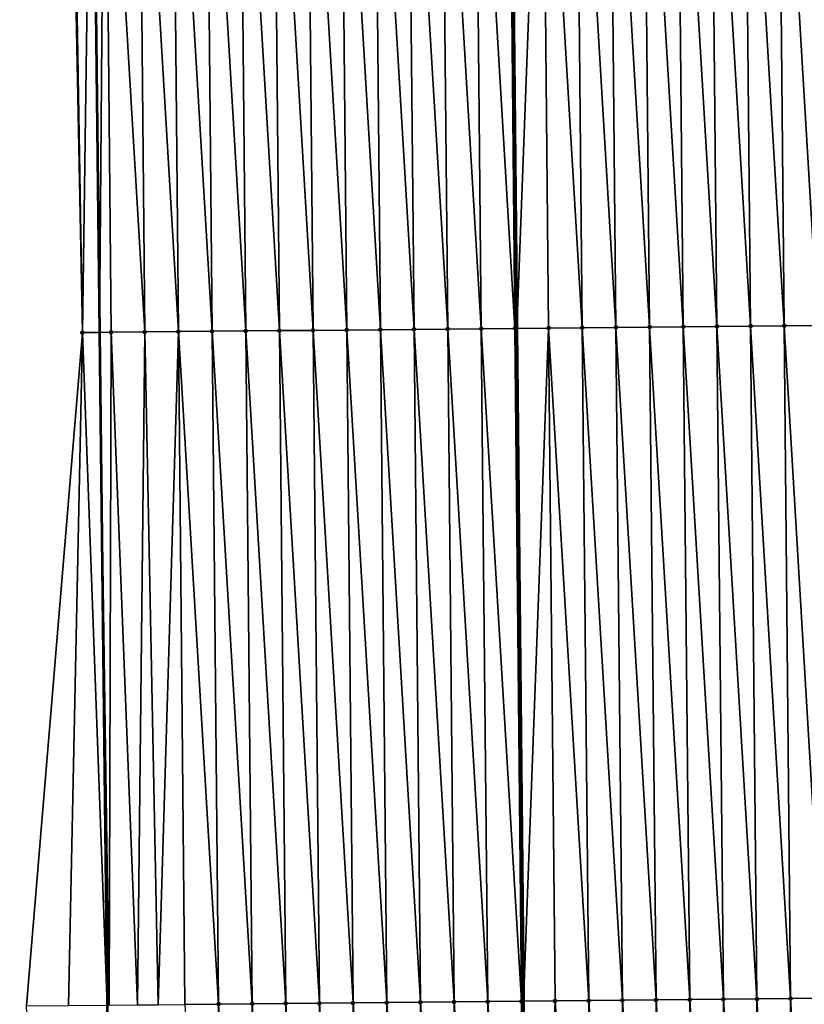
# Model space of a CAD drawing. Header units: feet. Extents: x 2007189 to 2022806, y 818621 to 837694.
# Tile 493 of 656: x 2011327 to 2011350, y 831427 to 831456. Entities that reach past the tile are written whole.
import ezdxf

# ---------------------------------------------------------------- set-up
doc = ezdxf.new("R2010")
doc.units = ezdxf.units.FT
doc.header["$MEASUREMENT"] = 0
for name, color, linetype, lineweight in [('EP_Travel Lane', 172, 'Continuous', 53), ('Road Shots', 141, 'Continuous', 100), ('Road X-Section', 40, 'Continuous', 13), ('STRIPING', 60, 'Continuous', 53)]:
    doc.layers.add(name, color=color, linetype=linetype, lineweight=lineweight)
doc.layers.add('I-77-MM17-21_SB-Surface-Border', color=7, linetype='Continuous')
doc.layers.add('I-77-MM17-21_SB-Surface-TIN', color=7, linetype='Continuous')

msp = doc.modelspace()

# ---------------------------------------------------------------- linework, layer by layer
at = {"layer": 'EP_Travel Lane'}
msp.add_polyline3d([(2011327.944297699, 831586.8183345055, 327.6661161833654), (2011328.126452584, 831566.8205162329, 327.9006960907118), (2011328.308612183, 831546.8221804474, 328.0845052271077), (2011328.490770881, 831526.8239435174, 328.2780125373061), (2011328.672935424, 831506.825064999, 328.4085765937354), (2011328.855096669, 831486.8265484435, 328.5746510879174), (2011329.037259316, 831466.8278780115, 328.7256295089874), (2011329.257153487, 831446.8234530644, 328.8685306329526), (2011329.487656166, 831426.8250284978, 328.9868257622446), (2011329.718158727, 831406.8266142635, 329.108197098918), (2011329.948662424, 831386.8281013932, 329.2004329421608), (2011330.17916594, 831366.8296041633, 329.2973096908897), (2011330.409670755, 831346.8309944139, 329.3610197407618), (2011330.640175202, 831326.8324164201, 329.4341203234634), (2011330.870680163, 831306.8337939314, 329.4940447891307), (2011331.101186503, 831286.8350517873, 329.518729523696), (2011331.331692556, 831266.8363344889, 329.5507077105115), (2011331.538266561, 831246.7981799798, 329.5738523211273), (2011331.737566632, 831226.7991229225, 329.5678796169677), (2011331.936866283, 831206.8001080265, 329.5410662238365), (2011332.136166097, 831186.8010767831, 329.5223725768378)], dxfattribs=at)
at = {"layer": 'I-77-MM17-21_SB-Surface-Border', "color": 3, "linetype": 'Continuous', "lineweight": -3}
msp.add_polyline3d([(2011331.28316584, 831206.7926658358, 329.5259380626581), (2011331.552098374, 831226.7970140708, 329.5622705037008), (2011331.531028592, 831246.798097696, 329.5736259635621), (2011330.554958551, 831266.8288358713, 329.5262219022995), (2011330.383664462, 831286.8281226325, 329.4954712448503), (2011329.143786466, 831306.8171089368, 329.4356292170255), (2011328.931269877, 831326.8159868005, 329.4003579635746), (2011327.946423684, 831346.807201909, 329.2797668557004), (2011328.79595396, 831366.8162801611, 329.2624239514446), (2011328.207614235, 831386.8113098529, 329.1504432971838), (2011328.038348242, 831406.8104033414, 329.0570238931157), (2011327.095540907, 831426.8019215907, 328.9074877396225), (2011328.755736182, 831446.8186129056, 328.8528842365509), (2011328.363323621, 831466.8215155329, 328.70400453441), (2011328.100846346, 831486.8194351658, 328.5511781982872), (2011327.81633686, 831506.8170085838, 328.3840865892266), (2011326.890605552, 831526.8088391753, 328.2269090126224), (2011327.4484215, 831546.8141077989, 328.0616342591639), (2011327.996541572, 831566.8192973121, 327.8972672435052), (2011327.583971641, 831586.8149556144, 327.6567974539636)], dxfattribs=at)
at = {"layer": 'I-77-MM17-21_SB-Surface-TIN', "color": 128, "linetype": 'Continuous', "lineweight": -3}
for points in [[(2011344.606242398, 831446.9711044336, 329.1963788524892), (2011344.417226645, 831466.9716633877, 329.0804742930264), (2011343.417270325, 831466.9623138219, 329.0572954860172)], [(2011345.606196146, 831446.9807225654, 329.2174496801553), (2011345.41718298, 831466.9810112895, 329.1034898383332), (2011344.417226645, 831466.9716633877, 329.0804742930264)], [(2011344.606242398, 831446.9711044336, 329.1963788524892), (2011345.606196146, 831446.9807225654, 329.2174496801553), (2011344.417226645, 831466.9716633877, 329.0804742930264)], [(2011346.606149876, 831446.9903424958, 329.2390506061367), (2011346.417139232, 831466.9903683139, 329.127400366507), (2011345.41718298, 831466.9810112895, 329.1034898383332)], [(2011345.606196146, 831446.9807225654, 329.2174496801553), (2011346.606149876, 831446.9903424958, 329.2390506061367), (2011345.41718298, 831466.9810112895, 329.1034898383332)], [(2011347.606103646, 831446.9999582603, 329.2594236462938), (2011347.417095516, 831466.9997217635, 329.1509601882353), (2011346.417139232, 831466.9903683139, 329.127400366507)], [(2011346.606149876, 831446.9903424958, 329.2390506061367), (2011347.606103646, 831446.9999582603, 329.2594236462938), (2011346.417139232, 831466.9903683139, 329.127400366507)], [(2011348.60605747, 831447.009568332, 329.2781187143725), (2011348.417051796, 831467.009075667, 329.1745645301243), (2011347.417095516, 831466.9997217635, 329.1509601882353)], [(2011347.606103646, 831446.9999582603, 329.2594236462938), (2011348.60605747, 831447.009568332, 329.2781187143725), (2011347.417095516, 831466.9997217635, 329.1509601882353)], [(2011349.606011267, 831447.0191812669, 329.2976577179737), (2011349.417007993, 831467.0184387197, 329.1990664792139), (2011348.417051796, 831467.009075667, 329.1745645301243)], [(2011348.60605747, 831447.009568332, 329.2781187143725), (2011349.606011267, 831447.0191812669, 329.2976577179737), (2011348.417051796, 831467.009075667, 329.1745645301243)], [(2011350.605964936, 831447.0288075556, 329.3211328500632), (2011350.416964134, 831467.0278078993, 329.2241694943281), (2011349.417007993, 831467.0184387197, 329.1990664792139)], [(2011349.606011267, 831447.0191812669, 329.2976577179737), (2011350.605964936, 831447.0288075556, 329.3211328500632), (2011349.417007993, 831467.0184387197, 329.1990664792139)], [(2011328.755736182, 831446.8186129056, 328.8528842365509), (2011328.417925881, 831466.8220317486, 328.7058279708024), (2011328.363323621, 831466.8215155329, 328.70400453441)], [(2011328.755736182, 831446.8186129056, 328.8528842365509), (2011329.037259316, 831466.8278780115, 328.7256295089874), (2011328.417925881, 831466.8220317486, 328.7058279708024)], [(2011328.755736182, 831446.8186129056, 328.8528842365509), (2011329.257153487, 831446.8234530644, 328.8685306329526), (2011329.037259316, 831466.8278780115, 328.7256295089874)], [(2011329.417881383, 831466.8314709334, 328.7377988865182), (2011329.037259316, 831466.8278780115, 328.7256295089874), (2011329.257153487, 831446.8234530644, 328.8685306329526)], [(2011329.606936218, 831446.8268295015, 328.8794453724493), (2011329.417881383, 831466.8314709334, 328.7377988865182), (2011329.257153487, 831446.8234530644, 328.8685306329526)], [(2011330.606889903, 831446.8364541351, 328.902432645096), (2011330.417837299, 831466.8408648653, 328.7653302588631), (2011329.417881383, 831466.8314709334, 328.7377988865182)], [(2011330.606889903, 831446.8364541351, 328.902432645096), (2011329.417881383, 831466.8314709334, 328.7377988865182), (2011329.606936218, 831446.8268295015, 328.8794453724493)], [(2011331.606843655, 831446.8460717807, 328.9233601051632), (2011331.417793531, 831466.8502240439, 328.7894521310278), (2011330.417837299, 831466.8408648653, 328.7653302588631)], [(2011330.606889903, 831446.8364541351, 328.902432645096), (2011331.606843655, 831446.8460717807, 328.9233601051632), (2011330.417837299, 831466.8408648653, 328.7653302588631)], [(2011332.606797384, 831446.8556918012, 328.9449876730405), (2011332.417749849, 831466.8595738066, 328.8126502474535), (2011331.417793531, 831466.8502240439, 328.7894521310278)], [(2011331.606843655, 831446.8460717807, 328.9233601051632), (2011332.606797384, 831446.8556918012, 328.9449876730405), (2011331.417793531, 831466.8502240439, 328.7894521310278)], [(2011333.60675113, 831446.86531012, 328.9661136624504), (2011333.41770627, 831466.8689122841, 328.8347412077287), (2011332.417749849, 831466.8595738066, 328.8126502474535)], [(2011332.606797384, 831446.8556918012, 328.9449876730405), (2011333.60675113, 831446.86531012, 328.9661136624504), (2011332.417749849, 831466.8595738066, 328.8126502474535)], [(2011334.606704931, 831446.8749225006, 328.9854892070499), (2011334.417662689, 831466.8782509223, 328.8568479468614), (2011333.41770627, 831466.8689122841, 328.8347412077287)], [(2011333.60675113, 831446.86531012, 328.9661136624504), (2011334.606704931, 831446.8749225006, 328.9854892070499), (2011333.41770627, 831466.8689122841, 328.8347412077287)], [(2011335.606658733, 831446.8845350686, 329.0049200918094), (2011335.417619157, 831466.8875842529, 328.8784339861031), (2011334.417662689, 831466.8782509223, 328.8568479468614)], [(2011334.606704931, 831446.8749225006, 328.9854892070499), (2011335.606658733, 831446.8845350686, 329.0049200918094), (2011334.417662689, 831466.8782509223, 328.8568479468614)], [(2011336.606612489, 831446.8941522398, 329.0257077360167), (2011336.417575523, 831466.8969286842, 328.9011090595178), (2011335.417619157, 831466.8875842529, 328.8784339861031)], [(2011335.606658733, 831446.8845350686, 329.0049200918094), (2011336.606612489, 831446.8941522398, 329.0257077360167), (2011335.417619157, 831466.8875842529, 328.8784339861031)], [(2011337.60656619, 831446.9037751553, 329.0481886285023), (2011337.41753175, 831466.9062884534, 328.9252888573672), (2011336.417575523, 831466.8969286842, 328.9011090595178)], [(2011336.606612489, 831446.8941522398, 329.0257077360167), (2011337.60656619, 831446.9037751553, 329.0481886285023), (2011336.417575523, 831466.8969286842, 328.9011090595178)], [(2011338.606519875, 831446.9133998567, 329.0711958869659), (2011338.417487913, 831466.9156552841, 328.9501614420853), (2011337.41753175, 831466.9062884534, 328.9252888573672)], [(2011337.60656619, 831446.9037751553, 329.0481886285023), (2011338.606519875, 831446.9133998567, 329.0711958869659), (2011337.41753175, 831466.9062884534, 328.9252888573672)], [(2011339.606473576, 831446.9230227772, 329.0936782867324), (2011339.417444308, 831466.9249965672, 328.9725276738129), (2011338.417487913, 831466.9156552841, 328.9501614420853)], [(2011338.606519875, 831446.9133998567, 329.0711958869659), (2011339.606473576, 831446.9230227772, 329.0936782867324), (2011338.417487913, 831466.9156552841, 328.9501614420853)], [(2011340.60642735, 831446.9326380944, 329.1139194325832), (2011340.417400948, 831466.9343109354, 328.9922533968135), (2011339.417444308, 831466.9249965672, 328.9725276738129)], [(2011339.606473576, 831446.9230227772, 329.0936782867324), (2011340.60642735, 831446.9326380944, 329.1139194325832), (2011339.417444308, 831466.9249965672, 328.9725276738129)], [(2011341.606381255, 831446.9422397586, 329.1301363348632), (2011341.417357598, 831466.9436242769, 329.011878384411), (2011340.417400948, 831466.9343109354, 328.9922533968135)], [(2011340.60642735, 831446.9326380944, 329.1139194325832), (2011341.606381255, 831446.9422397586, 329.1301363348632), (2011340.417400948, 831466.9343109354, 328.9922533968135)], [(2011341.606381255, 831446.9422397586, 329.1301363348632), (2011341.465223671, 831466.9440714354, 329.0129498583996), (2011341.417357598, 831466.9436242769, 329.011878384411)], [(2011342.417313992, 831466.9529657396, 329.0342622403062), (2011341.465223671, 831466.9440714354, 329.0129498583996), (2011341.66098343, 831446.9427648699, 329.1312622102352)], [(2011341.606381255, 831446.9422397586, 329.1301363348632), (2011341.66098343, 831446.9427648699, 329.1312622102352), (2011341.465223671, 831466.9440714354, 329.0129498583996)], [(2011342.606335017, 831446.9518563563, 329.1507549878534), (2011342.417313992, 831466.9529657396, 329.0342622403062), (2011341.66098343, 831446.9427648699, 329.1312622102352)], [(2011343.606288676, 831446.9614837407, 329.1745530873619), (2011343.417270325, 831466.9623138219, 329.0572954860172), (2011342.417313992, 831466.9529657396, 329.0342622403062)], [(2011342.606335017, 831446.9518563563, 329.1507549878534), (2011343.606288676, 831446.9614837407, 329.1745530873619), (2011342.417313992, 831466.9529657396, 329.0342622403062)], [(2011343.606288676, 831446.9614837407, 329.1745530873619), (2011344.606242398, 831446.9711044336, 329.1963788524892), (2011343.417270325, 831466.9623138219, 329.0572954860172)], [(2011328.343933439, 831426.8139726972, 328.9465694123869), (2011328.755736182, 831446.8186129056, 328.8528842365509), (2011327.095540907, 831426.8019215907, 328.9074877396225)], [(2011328.343933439, 831426.8139726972, 328.9465694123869), (2011329.487656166, 831426.8250284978, 328.9868257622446), (2011328.755736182, 831446.8186129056, 328.8528842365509)], [(2011328.755736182, 831446.8186129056, 328.8528842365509), (2011329.487656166, 831426.8250284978, 328.9868257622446), (2011329.257153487, 831446.8234530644, 328.8685306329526)], [(2011329.54681151, 831426.8256003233, 328.9889078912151), (2011329.606936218, 831446.8268295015, 328.8794453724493), (2011329.257153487, 831446.8234530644, 328.8685306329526)], [(2011329.54681151, 831426.8256003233, 328.9889078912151), (2011329.257153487, 831446.8234530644, 328.8685306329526), (2011329.487656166, 831426.8250284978, 328.9868257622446)], [(2011329.54681151, 831426.8256003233, 328.9889078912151), (2011330.392077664, 831426.833720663, 329.0037961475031), (2011329.606936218, 831446.8268295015, 328.8794453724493)], [(2011330.392077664, 831426.833720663, 329.0037961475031), (2011330.606889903, 831446.8364541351, 328.902432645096), (2011329.606936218, 831446.8268295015, 328.8794453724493)], [(2011330.392077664, 831426.833720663, 329.0037961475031), (2011331.001542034, 831426.8395796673, 329.0157027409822), (2011330.606889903, 831446.8364541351, 328.902432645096)], [(2011331.001542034, 831426.8395796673, 329.0157027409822), (2011331.606843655, 831446.8460717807, 328.9233601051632), (2011330.606889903, 831446.8364541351, 328.902432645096)], [(2011331.001542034, 831426.8395796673, 329.0157027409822), (2011331.797774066, 831426.8472502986, 329.0360212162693), (2011331.606843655, 831446.8460717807, 328.9233601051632)], [(2011332.797727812, 831426.8568686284, 329.0571504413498), (2011332.606797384, 831446.8556918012, 328.9449876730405), (2011331.606843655, 831446.8460717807, 328.9233601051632)], [(2011331.797774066, 831426.8472502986, 329.0360212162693), (2011332.797727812, 831426.8568686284, 329.0571504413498), (2011331.606843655, 831446.8460717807, 328.9233601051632)], [(2011333.797681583, 831426.8664842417, 329.0774789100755), (2011333.60675113, 831446.86531012, 328.9661136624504), (2011332.606797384, 831446.8556918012, 328.9449876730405)], [(2011332.797727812, 831426.8568686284, 329.0571504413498), (2011333.797681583, 831426.8664842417, 329.0774789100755), (2011332.606797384, 831446.8556918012, 328.9449876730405)], [(2011334.797635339, 831426.8761013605, 329.0982511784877), (2011334.606704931, 831446.8749225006, 328.9854892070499), (2011333.60675113, 831446.86531012, 328.9661136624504)], [(2011333.797681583, 831426.8664842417, 329.0774789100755), (2011334.797635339, 831426.8761013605, 329.0982511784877), (2011333.60675113, 831446.86531012, 328.9661136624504)], [(2011335.797589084, 831426.8857197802, 329.1194068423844), (2011335.606658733, 831446.8845350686, 329.0049200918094), (2011334.606704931, 831446.8749225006, 328.9854892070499)], [(2011334.797635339, 831426.8761013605, 329.0982511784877), (2011335.797589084, 831426.8857197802, 329.1194068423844), (2011334.606704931, 831446.8749225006, 328.9854892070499)], [(2011336.797542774, 831426.8953438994, 329.1422424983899), (2011336.606612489, 831446.8941522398, 329.0257077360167), (2011335.606658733, 831446.8845350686, 329.0049200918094)], [(2011335.797589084, 831426.8857197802, 329.1194068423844), (2011336.797542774, 831426.8953438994, 329.1422424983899), (2011335.606658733, 831446.8845350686, 329.0049200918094)], [(2011337.797496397, 831426.9049750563, 329.1671526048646), (2011337.60656619, 831446.9037751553, 329.0481886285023), (2011336.606612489, 831446.8941522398, 329.0257077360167)], [(2011336.797542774, 831426.8953438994, 329.1422424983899), (2011337.797496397, 831426.9049750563, 329.1671526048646), (2011336.606612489, 831446.8941522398, 329.0257077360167)], [(2011338.797449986, 831426.9146097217, 329.1930968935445), (2011338.606519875, 831446.9133998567, 329.0711958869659), (2011337.60656619, 831446.9037751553, 329.0481886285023)], [(2011337.797496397, 831426.9049750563, 329.1671526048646), (2011338.797449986, 831426.9146097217, 329.1930968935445), (2011337.60656619, 831446.9037751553, 329.0481886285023)], [(2011339.797403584, 831426.9242435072, 329.2187817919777), (2011339.606473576, 831446.9230227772, 329.0936782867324), (2011338.606519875, 831446.9133998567, 329.0711958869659)], [(2011338.797449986, 831426.9146097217, 329.1930968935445), (2011339.797403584, 831426.9242435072, 329.2187817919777), (2011338.606519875, 831446.9133998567, 329.0711958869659)], [(2011340.797357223, 831426.9338729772, 329.2431946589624), (2011340.60642735, 831446.9326380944, 329.1139194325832), (2011339.606473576, 831446.9230227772, 329.0936782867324)], [(2011339.797403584, 831426.9242435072, 329.2187817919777), (2011340.797357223, 831426.9338729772, 329.2431946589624), (2011339.606473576, 831446.9230227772, 329.0936782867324)], [(2011341.797311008, 831426.9434871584, 329.263101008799), (2011341.606381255, 831446.9422397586, 329.1301363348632), (2011340.60642735, 831446.9326380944, 329.1139194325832)], [(2011340.797357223, 831426.9338729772, 329.2431946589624), (2011341.797311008, 831426.9434871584, 329.263101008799), (2011340.60642735, 831446.9326380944, 329.1139194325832)], [(2011341.797311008, 831426.9434871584, 329.263101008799), (2011341.66098343, 831446.9427648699, 329.1312622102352), (2011341.606381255, 831446.9422397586, 329.1301363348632)], [(2011342.606335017, 831446.9518563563, 329.1507549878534), (2011341.66098343, 831446.9427648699, 329.1312622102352), (2011341.858705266, 831426.9440762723, 329.2639787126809)], [(2011341.797311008, 831426.9434871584, 329.263101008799), (2011341.858705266, 831426.9440762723, 329.2639787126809), (2011341.66098343, 831446.9427648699, 329.1312622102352)], [(2011342.797264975, 831426.9530823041, 329.2773965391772), (2011342.606335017, 831446.9518563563, 329.1507549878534), (2011341.858705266, 831426.9440762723, 329.2639787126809)], [(2011343.797218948, 831426.9626767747, 329.2914929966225), (2011343.606288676, 831446.9614837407, 329.1745530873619), (2011342.606335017, 831446.9518563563, 329.1507549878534)], [(2011342.797264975, 831426.9530823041, 329.2773965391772), (2011343.797218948, 831426.9626767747, 329.2914929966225), (2011342.606335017, 831446.9518563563, 329.1507549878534)], [(2011344.797172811, 831426.972282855, 329.3090115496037), (2011344.606242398, 831446.9711044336, 329.1963788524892), (2011343.606288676, 831446.9614837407, 329.1745530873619)], [(2011343.797218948, 831426.9626767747, 329.2914929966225), (2011344.797172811, 831426.972282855, 329.3090115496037), (2011343.606288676, 831446.9614837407, 329.1745530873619)], [(2011345.797126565, 831426.9819002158, 329.3298551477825), (2011345.606196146, 831446.9807225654, 329.2174496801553), (2011344.606242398, 831446.9711044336, 329.1963788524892)], [(2011344.797172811, 831426.972282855, 329.3090115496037), (2011345.797126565, 831426.9819002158, 329.3298551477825), (2011344.606242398, 831446.9711044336, 329.1963788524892)], [(2011346.797080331, 831426.9915163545, 329.3503384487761), (2011346.606149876, 831446.9903424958, 329.2390506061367), (2011345.606196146, 831446.9807225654, 329.2174496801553)], [(2011345.797126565, 831426.9819002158, 329.3298551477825), (2011346.797080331, 831426.9915163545, 329.3503384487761), (2011345.606196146, 831446.9807225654, 329.2174496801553)], [(2011347.797034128, 831427.0011293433, 329.3698933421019), (2011347.606103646, 831446.9999582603, 329.2594236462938), (2011346.606149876, 831446.9903424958, 329.2390506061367)], [(2011346.797080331, 831426.9915163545, 329.3503384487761), (2011347.797034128, 831427.0011293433, 329.3698933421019), (2011346.606149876, 831446.9903424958, 329.2390506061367)], [(2011348.796987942, 831427.0107404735, 329.3889004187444), (2011348.60605747, 831447.009568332, 329.2781187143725), (2011347.606103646, 831446.9999582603, 329.2594236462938)], [(2011347.797034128, 831427.0011293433, 329.3698933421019), (2011348.796987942, 831427.0107404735, 329.3889004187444), (2011347.606103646, 831446.9999582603, 329.2594236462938)], [(2011349.796941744, 831427.020352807, 329.408262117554), (2011349.606011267, 831447.0191812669, 329.2976577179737), (2011348.60605747, 831447.009568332, 329.2781187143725)], [(2011348.796987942, 831427.0107404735, 329.3889004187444), (2011349.796941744, 831427.020352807, 329.408262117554), (2011348.60605747, 831447.009568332, 329.2781187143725)], [(2011350.796895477, 831427.0299724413, 329.429775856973), (2011350.605964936, 831447.0288075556, 329.3211328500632), (2011349.606011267, 831447.0191812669, 329.2976577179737)], [(2011349.796941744, 831427.020352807, 329.408262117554), (2011350.796895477, 831427.0299724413, 329.429775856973), (2011349.606011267, 831447.0191812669, 329.2976577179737)], [(2011334.988565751, 831406.8772798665, 329.210932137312), (2011334.797635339, 831426.8761013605, 329.0982511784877), (2011333.797681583, 831426.8664842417, 329.0774789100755)], [(2011335.988519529, 831406.886894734, 329.2310394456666), (2011335.797589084, 831426.8857197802, 329.1194068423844), (2011334.797635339, 831426.8761013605, 329.0982511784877)], [(2011334.988565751, 831406.8772798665, 329.210932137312), (2011335.988519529, 831406.886894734, 329.2310394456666), (2011334.797635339, 831426.8761013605, 329.0982511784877)], [(2011336.988473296, 831406.8965107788, 329.2514937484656), (2011336.797542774, 831426.8953438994, 329.1422424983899), (2011335.797589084, 831426.8857197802, 329.1194068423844)], [(2011335.988519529, 831406.886894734, 329.2310394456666), (2011336.988473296, 831406.8965107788, 329.2514937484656), (2011335.797589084, 831426.8857197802, 329.1194068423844)], [(2011337.988427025, 831406.9061307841, 329.2731154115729), (2011337.797496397, 831426.9049750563, 329.1671526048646), (2011336.797542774, 831426.8953438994, 329.1422424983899)], [(2011336.988473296, 831406.8965107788, 329.2514937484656), (2011337.988427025, 831406.9061307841, 329.2731154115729), (2011336.797542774, 831426.8953438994, 329.1422424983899)], [(2011338.988380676, 831406.9157590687, 329.2971775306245), (2011338.797449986, 831426.9146097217, 329.1930968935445), (2011337.797496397, 831426.9049750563, 329.1671526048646)], [(2011337.988427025, 831406.9061307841, 329.2731154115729), (2011338.988380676, 831406.9157590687, 329.2971775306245), (2011337.797496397, 831426.9049750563, 329.1671526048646)], [(2011339.988334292, 831406.9253909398, 329.3222967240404), (2011339.797403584, 831426.9242435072, 329.2187817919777), (2011338.797449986, 831426.9146097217, 329.1930968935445)], [(2011338.988380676, 831406.9157590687, 329.2971775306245), (2011339.988334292, 831406.9253909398, 329.3222967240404), (2011338.797449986, 831426.9146097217, 329.1930968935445)], [(2011340.988287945, 831406.9350189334, 329.3462730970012), (2011340.797357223, 831426.9338729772, 329.2431946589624), (2011339.797403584, 831426.9242435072, 329.2187817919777)], [(2011339.988334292, 831406.9253909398, 329.3222967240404), (2011340.988287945, 831406.9350189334, 329.3462730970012), (2011339.797403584, 831426.9242435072, 329.2187817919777)], [(2011341.988241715, 831406.944634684, 329.3666406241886), (2011341.797311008, 831426.9434871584, 329.263101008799), (2011340.797357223, 831426.9338729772, 329.2431946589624)], [(2011340.988287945, 831406.9350189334, 329.3462730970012), (2011341.988241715, 831406.944634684, 329.3666406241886), (2011340.797357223, 831426.9338729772, 329.2431946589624)], [(2011341.988241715, 831406.944634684, 329.3666406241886), (2011341.858705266, 831426.9440762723, 329.2639787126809), (2011341.797311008, 831426.9434871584, 329.263101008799)], [(2011342.797264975, 831426.9530823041, 329.2773965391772), (2011341.858705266, 831426.9440762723, 329.2639787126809), (2011342.056428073, 831406.9452893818, 329.3677361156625)], [(2011341.988241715, 831406.944634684, 329.3666406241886), (2011342.056428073, 831406.9452893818, 329.3677361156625), (2011341.858705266, 831426.9440762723, 329.2639787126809)], [(2011342.988195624, 831406.9542358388, 329.3827060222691), (2011342.797264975, 831426.9530823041, 329.2773965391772), (2011342.056428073, 831406.9452893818, 329.3677361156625)], [(2011343.988149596, 831406.9638304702, 329.3968485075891), (2011343.797218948, 831426.9626767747, 329.2914929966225), (2011342.797264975, 831426.9530823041, 329.2773965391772)], [(2011342.988195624, 831406.9542358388, 329.3827060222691), (2011343.988149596, 831406.9638304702, 329.3968485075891), (2011342.797264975, 831426.9530823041, 329.2773965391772)], [(2011344.988103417, 831406.9734409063, 329.4156495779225), (2011344.797172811, 831426.972282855, 329.3090115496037), (2011343.797218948, 831426.9626767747, 329.2914929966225)], [(2011343.988149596, 831406.9638304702, 329.3968485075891), (2011344.988103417, 831406.9734409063, 329.4156495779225), (2011343.797218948, 831426.9626767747, 329.2914929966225)], [(2011345.988057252, 831406.9830498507, 329.4340109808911), (2011345.797126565, 831426.9819002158, 329.3298551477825), (2011344.797172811, 831426.972282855, 329.3090115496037)], [(2011344.988103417, 831406.9734409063, 329.4156495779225), (2011345.988057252, 831406.9830498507, 329.4340109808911), (2011344.797172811, 831426.972282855, 329.3090115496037)], [(2011346.988011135, 831406.9926537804, 329.4508942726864), (2011346.797080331, 831426.9915163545, 329.3503384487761), (2011345.797126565, 831426.9819002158, 329.3298551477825)], [(2011345.988057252, 831406.9830498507, 329.4340109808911), (2011346.988011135, 831406.9926537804, 329.4508942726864), (2011345.797126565, 831426.9819002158, 329.3298551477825)], [(2011347.987965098, 831407.0022492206, 329.4652751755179), (2011347.797034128, 831427.0011293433, 329.3698933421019), (2011346.797080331, 831426.9915163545, 329.3503384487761)], [(2011346.988011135, 831406.9926537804, 329.4508942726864), (2011347.987965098, 831407.0022492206, 329.4652751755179), (2011346.797080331, 831426.9915163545, 329.3503384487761)], [(2011348.987919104, 831407.0118402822, 329.4783654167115), (2011348.796987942, 831427.0107404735, 329.3889004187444), (2011347.797034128, 831427.0011293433, 329.3698933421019)], [(2011347.987965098, 831407.0022492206, 329.4652751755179), (2011348.987919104, 831407.0118402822, 329.4783654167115), (2011347.797034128, 831427.0011293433, 329.3698933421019)], [(2011349.987873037, 831407.0214389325, 329.4936925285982), (2011349.796941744, 831427.020352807, 329.408262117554), (2011348.796987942, 831427.0107404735, 329.3889004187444)], [(2011348.987919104, 831407.0118402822, 329.4783654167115), (2011349.987873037, 831407.0214389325, 329.4936925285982), (2011348.796987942, 831427.0107404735, 329.3889004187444)], [(2011350.98782694, 831407.0310407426, 329.5099510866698), (2011350.796895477, 831427.0299724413, 329.429775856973), (2011349.796941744, 831427.020352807, 329.408262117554)], [(2011349.987873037, 831407.0214389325, 329.4936925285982), (2011350.98782694, 831407.0310407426, 329.5099510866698), (2011349.796941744, 831427.020352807, 329.408262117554)], [(2011332.988658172, 831406.8580523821, 329.1713809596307), (2011332.797727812, 831426.8568686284, 329.0571504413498), (2011331.797774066, 831426.8472502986, 329.0360212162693)], [(2011333.988611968, 831406.8676654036, 329.190944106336), (2011333.797681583, 831426.8664842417, 329.0774789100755), (2011332.797727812, 831426.8568686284, 329.0571504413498)], [(2011332.988658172, 831406.8580523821, 329.1713809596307), (2011333.988611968, 831406.8676654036, 329.190944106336), (2011332.797727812, 831426.8568686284, 329.0571504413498)], [(2011333.988611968, 831406.8676654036, 329.190944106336), (2011334.988565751, 831406.8772798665, 329.210932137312), (2011333.797681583, 831426.8664842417, 329.0774789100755)]]:
    msp.add_3dface(points, dxfattribs=at)
at = {"layer": 'Road Shots', "lineweight": 100}
for p in [(2011328.755736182, 831446.8186129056, 328.8528842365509), (2011329.606936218, 831446.8268295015, 328.8794453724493), (2011330.606889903, 831446.8364541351, 328.902432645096), (2011331.606843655, 831446.8460717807, 328.9233601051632), (2011332.606797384, 831446.8556918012, 328.9449876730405), (2011333.60675113, 831446.86531012, 328.9661136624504), (2011334.606704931, 831446.8749225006, 328.9854892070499), (2011335.606658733, 831446.8845350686, 329.0049200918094), (2011336.606612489, 831446.8941522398, 329.0257077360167), (2011337.60656619, 831446.9037751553, 329.0481886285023), (2011338.606519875, 831446.9133998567, 329.0711958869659), (2011339.606473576, 831446.9230227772, 329.0936782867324), (2011340.60642735, 831446.9326380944, 329.1139194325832), (2011341.606381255, 831446.9422397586, 329.1301363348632), (2011342.606335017, 831446.9518563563, 329.1507549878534), (2011343.606288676, 831446.9614837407, 329.1745530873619), (2011344.606242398, 831446.9711044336, 329.1963788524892), (2011345.606196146, 831446.9807225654, 329.2174496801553), (2011346.606149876, 831446.9903424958, 329.2390506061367), (2011347.606103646, 831446.9999582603, 329.2594236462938), (2011348.60605747, 831447.009568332, 329.2781187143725), (2011349.606011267, 831447.0191812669, 329.2976577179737), (2011334.797635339, 831426.8761013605, 329.0982511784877), (2011335.797589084, 831426.8857197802, 329.1194068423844), (2011336.797542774, 831426.8953438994, 329.1422424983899), (2011337.797496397, 831426.9049750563, 329.1671526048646), (2011338.797449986, 831426.9146097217, 329.1930968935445), (2011339.797403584, 831426.9242435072, 329.2187817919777), (2011340.797357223, 831426.9338729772, 329.2431946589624), (2011341.797311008, 831426.9434871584, 329.263101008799), (2011342.797264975, 831426.9530823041, 329.2773965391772), (2011343.797218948, 831426.9626767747, 329.2914929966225), (2011344.797172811, 831426.972282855, 329.3090115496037), (2011345.797126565, 831426.9819002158, 329.3298551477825), (2011346.797080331, 831426.9915163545, 329.3503384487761), (2011347.797034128, 831427.0011293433, 329.3698933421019), (2011348.796987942, 831427.0107404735, 329.3889004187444), (2011349.796941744, 831427.020352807, 329.408262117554), (2011332.797727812, 831426.8568686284, 329.0571504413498), (2011333.797681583, 831426.8664842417, 329.0774789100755)]:
    msp.add_point(p, dxfattribs=at)
at = {"layer": 'Road X-Section', "extrusion": (0.00954659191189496, -0.9999486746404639, 0.003392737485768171), "elevation": -812201.6937628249, "flags": 128}
msp.add_lwpolyline([(2019217.479335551, 3084.528823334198), (2019216.479335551, 3084.569804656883), (2019215.479335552, 3084.610589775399), (2019214.479335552, 3084.653897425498), (2019213.479335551, 3084.692125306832), (2019212.479335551, 3084.730189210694), (2019211.479335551, 3084.768026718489), (2019210.479335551, 3084.7896490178), (2019209.479335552, 3084.816003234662), (2019208.479335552, 3084.835335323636), (2019207.479335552, 3084.849421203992), (2019206.479335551, 3084.863557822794), (2019205.479335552, 3084.877415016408), (2019204.479335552, 3084.89105504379), (2019203.479335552, 3084.902924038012), (2019202.479335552, 3084.918882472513), (2019201.479335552, 3084.938903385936), (2019200.479335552, 3084.962195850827), (2019199.479335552, 3084.977525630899), (2019199.141429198, 3084.979824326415), (2019199.05485777, 3084.979755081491), (2019198.675238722, 3084.976309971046), (2019198.479335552, 3084.973117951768), (2019197.479335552, 3084.950937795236), (2019196.479335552, 3084.926020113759), (2019195.479335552, 3084.90254484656), (2019194.479335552, 3084.883005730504), (2019193.479335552, 3084.864310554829), (2019192.479335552, 3084.843937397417), (2019191.479335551, 3084.822336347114), (2019190.479335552, 3084.801265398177), (2019189.479335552, 3084.779439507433), (2019188.479335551, 3084.755641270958), (2019187.479335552, 3084.7350224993), (2019186.479335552, 3084.718805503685), (2019185.479335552, 3084.698564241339), (2019184.479335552, 3084.676081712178), (2019183.479335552, 3084.653074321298), (2019182.479335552, 3084.630593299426), (2019181.479335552, 3084.609805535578), (2019180.479335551, 3084.590374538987), (2019179.479335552, 3084.570998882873), (2019178.479335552, 3084.549872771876), (2019177.479335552, 3084.528245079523), (2019176.479335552, 3084.50731749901), (2019175.479335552, 3084.484330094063), (2019174.628095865, 3084.457768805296)], dxfattribs=at)
at = {"layer": 'Road X-Section', "extrusion": (0.009546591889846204, -0.9999486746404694, 0.003392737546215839), "elevation": -812181.693807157, "flags": 128}
msp.add_lwpolyline([(2019172.776866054, 3084.444566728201), (2019174.025316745, 3084.483648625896), (2019175.228251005, 3084.525987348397), (2019176.073556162, 3084.540875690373), (2019176.683048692, 3084.55278235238), (2019177.479317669, 3084.573100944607), (2019178.479317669, 3084.594230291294), (2019179.479317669, 3084.614558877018), (2019180.479317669, 3084.635331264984), (2019181.479317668, 3084.656487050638), (2019182.479317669, 3084.679322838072), (2019183.479317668, 3084.704233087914), (2019184.479317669, 3084.730177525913), (2019185.479317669, 3084.755862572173), (2019186.479317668, 3084.780275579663), (2019187.479317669, 3084.800182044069), (2019188.479317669, 3084.814477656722), (2019189.479317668, 3084.828574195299), (2019190.479317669, 3084.846092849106), (2019191.479317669, 3084.866936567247), (2019192.479317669, 3084.88741998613), (2019193.479317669, 3084.906974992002), (2019194.479317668, 3084.925982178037), (2019195.479317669, 3084.945343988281), (2019196.479317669, 3084.96685785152), (2019197.479317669, 3084.988696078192), (2019198.479317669, 3085.005987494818), (2019198.552762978, 3085.006866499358), (2019199.041048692, 3085.009834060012), (2019199.041048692, 3085.009834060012), (2019199.479317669, 3085.008570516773), (2019200.479317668, 3084.997597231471), (2019201.479317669, 3084.973008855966), (2019202.479317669, 3084.953808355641), (2019203.479317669, 3084.939298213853), (2019204.479317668, 3084.927590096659), (2019205.479317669, 3084.914782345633), (2019206.479317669, 3084.902125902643), (2019207.479317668, 3084.89099587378), (2019208.479317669, 3084.878113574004), (2019209.479317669, 3084.863414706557), (2019210.479317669, 3084.834223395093), (2019211.479317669, 3084.807813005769), (2019212.479317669, 3084.772828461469), (2019213.479317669, 3084.735796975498), (2019214.479317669, 3084.692339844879), (2019215.479317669, 3084.64841375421), (2019216.479317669, 3084.607085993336)], dxfattribs=at)
at = {"layer": 'STRIPING'}
msp.add_polyline3d([(2011340.332675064, 831586.9338785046, 327.9251215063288), (2011340.521432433, 831566.9356548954, 328.1140361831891), (2011340.710189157, 831546.9374995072, 328.3096437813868), (2011340.898944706, 831526.9394688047, 328.5174837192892), (2011341.087703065, 831506.941140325, 328.6961100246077), (2011341.276463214, 831486.9426221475, 328.8561258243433), (2011341.465223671, 831466.9440714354, 329.0129498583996), (2011341.66098343, 831446.9427648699, 329.1312622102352), (2011341.858705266, 831426.9440762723, 329.2639787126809), (2011342.056428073, 831406.9452893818, 329.3677361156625), (2011342.254151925, 831386.9463968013, 329.440313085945), (2011342.451874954, 831366.9475874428, 329.5374343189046), (2011342.649598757, 831346.9486999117, 329.6115132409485), (2011342.847323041, 831326.9497635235, 329.6712046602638), (2011343.045048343, 831306.9507243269, 329.7005651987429), (2011343.242772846, 831286.9517658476, 329.7537314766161), (2011343.440498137, 831266.95272777, 329.783421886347), (2011343.646231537, 831246.9361158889, 329.8092472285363), (2011343.854010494, 831226.9371877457, 329.7874144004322), (2011344.061789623, 831206.9382431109, 329.7738191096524), (2011344.26956827, 831186.9393448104, 329.737208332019)], dxfattribs=at)

doc.saveas('drawing.dxf')
